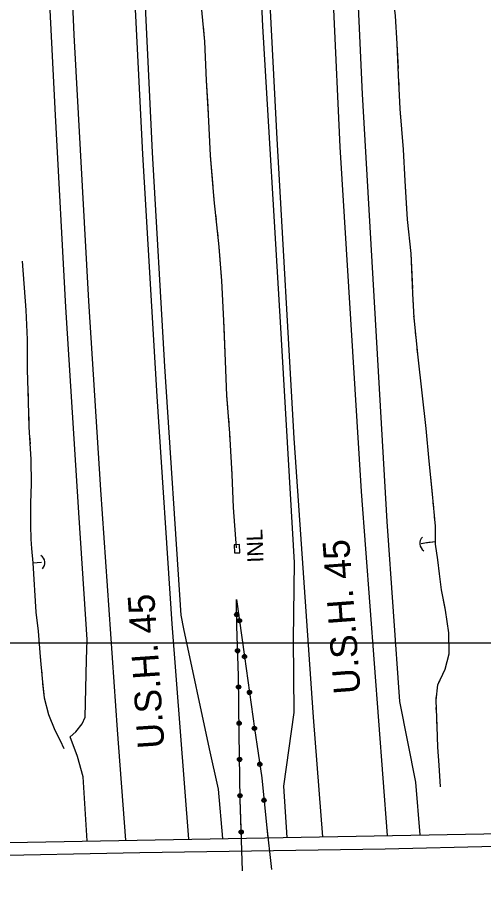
# Model space of a CAD drawing. Extents: x 353423 to 364002, y 127000 to 201942.
# Drawn here: x 360162.9 to 360337.4, y 153409.6 to 153733.9 of the extents above; entities that cross this region are included whole.
import ezdxf

# ---------------------------------------------------------------- set-up
doc = ezdxf.new("R2010")
doc.units = 0
for name, color, linetype in [('E_DTM_SlopeBottom', 7, 'Continuous'), ('E_DTM_SlopeTop', 7, 'Continuous'), ('E_LAND_TreeLine', 7, 'Continuous'), ('E_MISCPROP', 7, 'Continuous'), ('E_RW_IP', 7, 'Continuous'), ('E_STRUCT_WingWall', 7, 'Continuous')]:
    doc.layers.add(name, color=color, linetype=linetype)

msp = doc.modelspace()

# ---------------------------------------------------------------- linework, layer by layer
at = {"layer": 'E_DTM_SlopeBottom'}
for points in [[(360244.21, 153533.67), (360246.21, 153533.74), (360246.1, 153536.74), (360244.1, 153536.66), (360244.21, 153533.67)], [(360359.72, 153396.61), (360149.14, 153392.8), (360146.11, 153425.17), (360357.97, 153429), (360359.72, 153396.61)]]:
    msp.add_lwpolyline(points, dxfattribs=at)
for centre, radius, start, end in [((360316.69, 153537.23), 3.19, 133.0375, 239.2771), ((360170.17, 153529.99), 3.09, 313.3719, 59.6115)]:
    msp.add_arc(centre, radius, start, end, dxfattribs=at)
at = {"layer": 'E_DTM_SlopeTop'}
for points in [[(360301.42, 153427.98), (360291.73, 153556.64), (360283.77, 153685.51), (360278.99, 153788.34), (360272.42, 153953.47), (360269.24, 154075.21), (360267.81, 154171.02), (360266.85, 154331.12), (360266.81, 154488.03), (360266.65, 154624.5), (360266.56, 154659.69)], [(360276.15, 154660.12), (360275.73, 154530.04), (360275.51, 154399.24), (360276.43, 154256.57), (360277.42, 154130.87), (360280.78, 153974.08), (360285.93, 153836.28), (360291.94, 153705.13), (360301.15, 153545.38), (360305.9, 153478.03), (360311.97, 153447.88), (360313.55, 153428.2)], [(360227.07, 153426.63), (360220.9, 153507.1), (360215.19, 153592.14), (360209.87, 153682.7), (360204.08, 153798.71), (360199.43, 153919.19), (360196.66, 154010.49), (360194.91, 154085.52), (360193.83, 154169.3), (360192.65, 154276.77), (360192.62, 154368.01), (360192.51, 154473.89), (360192.72, 154570.68), (360192.52, 154657.33)], [(360196.25, 154657.31), (360196.52, 154555.35), (360196, 154472.48), (360196.18, 154382.15), (360196.23, 154293.04), (360196.72, 154194.24), (360198.52, 154087.99), (360200.51, 153990.57), (360204.29, 153880.52), (360208.33, 153787.74), (360213.37, 153683.33), (360218.05, 153603.41), (360224.07, 153510.37), (360225.16, 153505.26), (360234.71, 153460.36), (360238.13, 153445.32), (360239.65, 153426.86)], [(360263.96, 153427.3), (360262.62, 153446.48), (360266.57, 153474.02), (360266.22, 153501.28), (360266.69, 153530.07), (360261.35, 153619.93), (360254.8, 153730.55), (360250.15, 153829.95), (360246.08, 153944.57), (360243.48, 154031.92), (360242.5, 154086.95), (360240.85, 154172.65), (360240.02, 154247.55), (360240.08, 154330.23), (360239.74, 154436.94), (360239.46, 154598.75), (360239.64, 154654.9)], [(360243.15, 154655.27), (360242.92, 154512.59), (360242.87, 154405.33), (360243.12, 154261.55), (360244.17, 154152.88), (360246.71, 154025.75), (360249.92, 153917.81), (360253.73, 153811.01), (360260.08, 153688.43), (360266.44, 153576.58), (360273.66, 153472.26), (360277.07, 153427.54)], [(360169.22, 154651.05), (360169.17, 154552.14), (360169.06, 154480.76), (360169.38, 154405.42), (360169.6, 154319.03), (360169.7, 154233.02), (360170.72, 154144.85), (360172.47, 154050.12), (360175.16, 153951.52), (360179, 153845.17), (360184.11, 153727.35), (360189.55, 153627.79), (360194.01, 153557.24), (360200.22, 153467.47), (360203.37, 153426.21)], [(360189.07, 153425.95), (360187.51, 153449.91), (360185.48, 153457.52), (360182.74, 153464.86), (360184.79, 153466.81), (360187.13, 153469.74), (360188.36, 153472.24), (360188.78, 153493.67), (360189, 153501.29), (360186.08, 153546.72), (360181.04, 153625.49), (360177.25, 153697.32), (360172.68, 153785.96), (360168.92, 153883.34), (360165.11, 154007.56), (360162.71, 154108.17), (360161.7, 154205.83), (360161.2, 154253.31), (360160.94, 154327.36), (360160.62, 154422.61), (360160.96, 154516.71), (360160.72, 154603.17), (360160.88, 154649.51)], [(359501.58, 153409.18), (359604.33, 153411.32), (359704.64, 153413.36), (359802.98, 153415.05), (359901.31, 153416.94), (360001.26, 153418.17), (360088.79, 153419.61), (360146.63, 153420.41), (360208.79, 153421.58), (360300.57, 153423.02), (360383.2, 153425.01), (360475.69, 153426.79), (360558.92, 153428.09), (360643.46, 153429.29), (360727.51, 153430.49), (360833.25, 153431.92), (360913.05, 153433), (360987.57, 153433.79), (361054.36, 153435.13), (361127.98, 153436.14)]]:
    msp.add_lwpolyline(points, dxfattribs=at)
at = {"layer": 'E_LAND_TreeLine'}
msp.add_line((359000, 153500), (362500, 153500), dxfattribs=at)
at = {"layer": 'E_MISCPROP'}
for points in [[(360247.2, 153414.77), (360246.28, 153441.45), (360245.99, 153465.97), (360245.65, 153487.74), (360245, 153506.23), (360244.95, 153516.19), (360247.92, 153494.94), (360251.66, 153468.01), (360254.42, 153449.53), (360256.12, 153432.03), (360258.05, 153415.23)], [(360246.78, 153426.99), (360246.28, 153441.45), (360245.99, 153465.97), (360245.65, 153487.74), (360245, 153506.23), (360244.95, 153516.19), (360247.92, 153494.94), (360251.66, 153468.01), (360254.42, 153449.53), (360256.12, 153432.03), (360256.68, 153427.17)]]:
    msp.add_lwpolyline(points, dxfattribs=at)
for centre, radius in [((360244.98, 153510.6), 0.789), ((360244.98, 153510.6), 0.398), ((360246.05, 153508.3), 0.789), ((360246.05, 153508.3), 0.398), ((360245.32, 153497.05), 0.789), ((360245.32, 153497.05), 0.398), ((360247.93, 153494.88), 0.789), ((360247.93, 153494.88), 0.398), ((360245.71, 153483.51), 0.789), ((360245.71, 153483.51), 0.398), ((360249.79, 153481.46), 0.789), ((360249.79, 153481.46), 0.398), ((360245.93, 153469.96), 0.789), ((360245.93, 153469.96), 0.398), ((360251.65, 153468.04), 0.789), ((360251.65, 153468.04), 0.398), ((360246.1, 153456.41), 0.789), ((360246.1, 153456.41), 0.398), ((360253.66, 153454.63), 0.789), ((360253.66, 153454.63), 0.398), ((360246.26, 153442.86), 0.789), ((360246.26, 153442.86), 0.398), ((360255.23, 153441.18), 0.789), ((360255.23, 153441.18), 0.398), ((360246.7, 153429.31), 0.789), ((360246.7, 153429.31), 0.398)]:
    msp.add_circle(centre, radius, dxfattribs=at)
at = {"layer": 'E_STRUCT_WingWall'}
for points in [[(360315.9, 153580.23), (360312.9, 153606.86), (360311.4, 153621.49), (360310.97, 153630.69), (360310.25, 153645.63), (360308.88, 153658.34), (360308.05, 153672.73), (360307.44, 153684.48), (360306.15, 153699.7), (360305.62, 153712.26), (360305.07, 153724.02), (360304.49, 153734.42), (360302.65, 153749), (360301.73, 153761.93), (360300.9, 153775.09), (360299.86, 153785.55), (360299.3, 153798.51), (360298.76, 153810.79), (360298.3, 153819.99), (360297.76, 153826.76)], [(360305.51, 153714.74), (360305.07, 153724.02), (360304.49, 153734.42), (360303.21, 153744.52)], [(360244.92, 153535.5), (360243.85, 153550.66), (360243.33, 153562.99), (360242.44, 153578.41), (360241.38, 153592.51), (360240.84, 153605.32), (360240.2, 153620.6), (360239.45, 153635.4), (360238.47, 153648.12), (360236.63, 153665.69), (360235.23, 153682.2), (360234.49, 153697.57), (360233.69, 153710.32), (360233.04, 153724.9), (360231.58, 153740.68)], [(360234.3, 153700.55), (360233.69, 153710.32), (360233.04, 153724.9), (360232.53, 153730.47)], [(360305.78, 153708.57), (360305.69, 153710.62)], [(360306.04, 153702.39), (360305.95, 153704.45)], [(360236.21, 153670.63), (360235.23, 153682.2), (360234.49, 153697.57), (360234.3, 153700.55)], [(360306.45, 153696.22), (360306.27, 153698.27)], [(360308.65, 153662.3), (360308.05, 153672.73), (360307.44, 153684.48), (360306.8, 153692.11)], [(360236.76, 153664.45), (360236.63, 153665.69), (360236.56, 153666.51)], [(360310.88, 153632.52), (360310.25, 153645.63), (360308.88, 153658.34), (360308.65, 153662.3)], [(360237.4, 153658.28), (360237.19, 153660.34)], [(360238.05, 153652.11), (360237.83, 153654.17)], [(360240.31, 153618.08), (360240.2, 153620.6), (360239.45, 153635.4), (360238.48, 153648)], [(360164.75, 153642.68), (360166.15, 153624.44), (360166.54, 153613.49), (360166.59, 153602.23), (360166.97, 153590.08), (360167.27, 153580.83), (360168.02, 153568.54), (360168.04, 153559.43), (360167.9, 153552.23), (360167.89, 153544.01), (360168.01, 153538.85), (360168.28, 153535.28), (360168.74, 153529.92), (360172, 153530.19)], [(360164.75, 153642.68), (360166.15, 153624.44), (360166.54, 153613.49), (360166.59, 153602.23), (360166.64, 153600.62)], [(360311.17, 153626.35), (360311.08, 153628.4)], [(360311.53, 153620.18), (360311.4, 153621.49), (360311.36, 153622.23)], [(360241.71, 153588.13), (360241.38, 153592.51), (360240.84, 153605.32), (360240.31, 153618.08)], [(360312.16, 153614.02), (360311.95, 153616.08)], [(360315.9, 153580.23), (360312.9, 153606.86), (360312.59, 153609.92)], [(360166.82, 153594.81), (360166.91, 153591.91)], [(360167.1, 153586.1), (360167.19, 153583.19)], [(360242.18, 153581.94), (360242.02, 153584.01)], [(360242.59, 153575.76), (360242.48, 153577.82)], [(360321.23, 153446.24), (360320.83, 153454.24), (360320.34, 153461.05), (360319.98, 153468.73), (360319.62, 153478.63), (360320.33, 153484.37), (360322.99, 153490.2), (360324.55, 153495.94), (360324.41, 153503.75), (360323.16, 153512.29), (360321.69, 153519.89), (360320.96, 153525.81), (360320.33, 153531.07), (360319.43, 153536.9), (360319.39, 153543.61), (360318.29, 153555.63), (360317.1, 153567.9), (360315.9, 153580.23)], [(360318.27, 153555.79), (360317.1, 153567.9), (360315.9, 153580.23)], [(360167.48, 153577.39), (360167.66, 153574.49)], [(360242.95, 153569.56), (360242.83, 153571.63)], [(360168.02, 153568.69), (360168.02, 153568.54), (360168.04, 153559.43), (360167.9, 153552.23), (360167.89, 153544.01), (360168.01, 153538.85), (360168.28, 153535.28), (360168.74, 153529.92), (360172, 153530.19)], [(360244.92, 153535.5), (360243.85, 153550.66), (360243.33, 153562.99), (360243.19, 153565.43)], [(360318.74, 153550.73), (360318.58, 153552.42)], [(360319.2, 153545.67), (360319.04, 153547.36)], [(360319.41, 153540.6), (360319.4, 153542.3)], [(360314.08, 153537.16), (360316.21, 153537.54), (360319.42, 153537.91)], [(360314.08, 153537.16), (360316.02, 153537.51)], [(360316.29, 153537.55), (360316.42, 153537.57)], [(360316.69, 153537.6), (360316.82, 153537.61)], [(360317.09, 153537.64), (360317.22, 153537.66)], [(360317.49, 153537.69), (360319.42, 153537.91)], [(360323.03, 153512.95), (360321.69, 153519.89), (360320.96, 153525.81), (360320.33, 153531.07), (360319.43, 153536.9), (360319.43, 153537.22)], [(360168.74, 153529.92), (360169.83, 153511.51), (360170.67, 153504.42), (360171.5, 153494.78), (360172.33, 153485.34), (360172.93, 153479.46), (360174.52, 153473.27), (360176.93, 153467.33), (360179, 153463.48), (360180.31, 153460.49)], [(360168.74, 153529.92), (360169.83, 153511.51), (360170.67, 153504.42), (360170.68, 153504.25)], [(360322.38, 153488.85), (360322.99, 153490.2), (360324.55, 153495.94), (360324.41, 153503.75), (360323.16, 153512.29), (360323.03, 153512.95)], [(360170.99, 153500.71), (360171.14, 153498.94)], [(360171.45, 153495.4), (360171.5, 153494.78), (360171.6, 153493.62)], [(360171.91, 153490.08), (360172.07, 153488.31)], [(360172.39, 153484.77), (360172.93, 153479.46), (360174.52, 153473.27), (360176.93, 153467.33), (360179, 153463.48), (360180.31, 153460.49)], [(360320.31, 153484.23), (360320.33, 153484.37), (360320.97, 153485.78)], [(360319.69, 153479.2), (360319.9, 153480.88)], [(360319.79, 153474.13), (360319.72, 153475.82)], [(360321.23, 153446.24), (360320.83, 153454.24), (360320.34, 153461.05), (360319.98, 153468.73), (360319.91, 153470.74)]]:
    msp.add_lwpolyline(points, dxfattribs=at)

# ---------------------------------------------------------------- texts
at = {"layer": 'E_DTM_SlopeBottom'}
msp.add_text('INL', height=6, rotation=92.1345, dxfattribs=at).set_placement((360255.06, 153530.12))
at = {"layer": 'E_RW_IP'}
for rotation, p in [(94.3076, (360291.4, 153481.22)), (93.8444, (360218.01, 153460.76))]:
    msp.add_text('U.S.H. 45', height=10, rotation=rotation, dxfattribs=at).set_placement(p)

doc.saveas('drawing.dxf')
